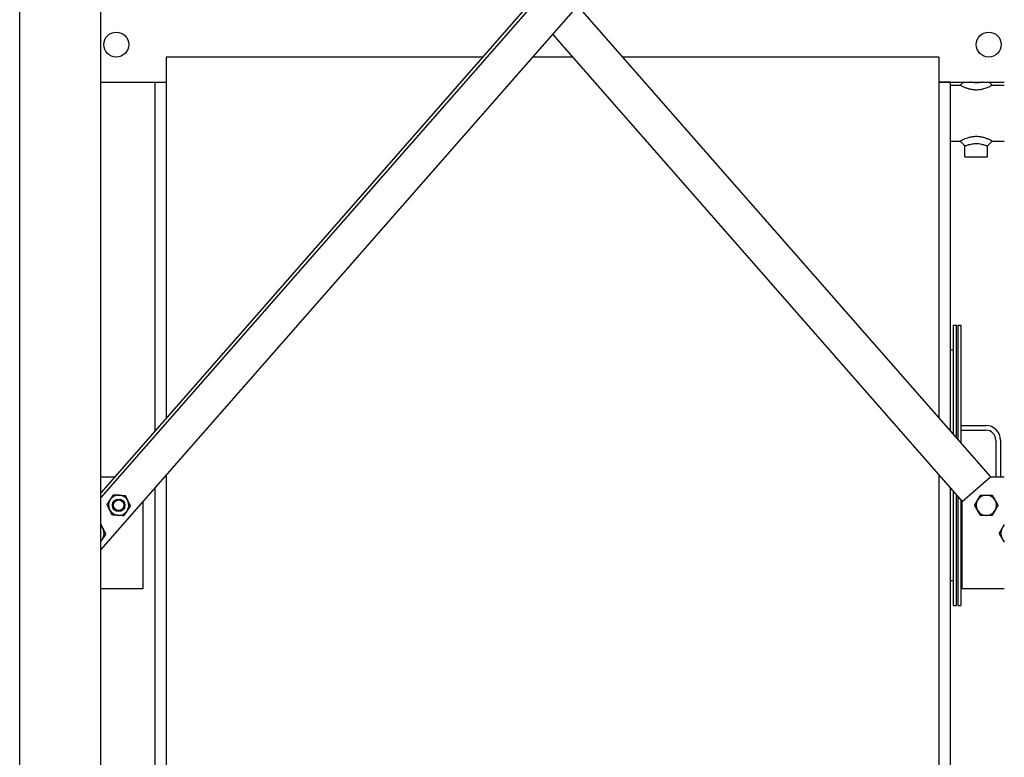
# Model space of a CAD drawing. Header units: inches. Extents: x 24 to 1128, y -94 to 748.
# Tile 526 of 573: x 989 to 1068, y 297 to 356. Entities that reach past the tile are written whole.
import ezdxf

# ---------------------------------------------------------------- set-up
doc = ezdxf.new("R2010")
doc.units = ezdxf.units.IN
doc.header["$LTSCALE"] = 32
doc.header["$MEASUREMENT"] = 0
doc.layers.add('Visible (ANSI)', color=7, linetype='Continuous', lineweight=30)

msp = doc.modelspace()

# ---------------------------------------------------------------- linework, layer by layer
at = {"layer": 'Visible (ANSI)'}
for p, q in [((1065.4678, 397.17862), (995.94066, 317.85828)), ((1065.80025, 397.17862), (995.94066, 317.47901)), ((989.44066, 286.18862), (989.44066, 396.42862)), ((995.94066, 286.18862), (995.94066, 396.42862)), ((1068.44066, 396.01897), (995.94066, 313.30702)), ((1034.18533, 356.93862), (1067.32418, 319.13203)), ((1032.19066, 354.663), (1065.06816, 317.15455)), ((1001.19066, 352.81362), (1001.19066, 323.84777)), ((1026.58028, 352.81362), (1001.19066, 352.81362)), ((1033.8117, 352.81362), (1030.56962, 352.81362)), ((1063.19066, 352.81362), (1037.80104, 352.81362)), ((1063.19066, 352.81362), (1063.19066, 323.84777)), ((995.94066, 350.81362), (1001.19066, 350.81362)), ((1000.27066, 350.81362), (1000.27066, 322.79818)), ((1000.27066, 350.81362), (1001.19066, 350.81362)), ((1063.19066, 350.81362), (1068.44066, 350.81362)), ((1064.11066, 350.81362), (1063.19066, 350.81362)), ((1064.11066, 322.79818), (1064.11066, 350.81362)), ((1064.90941, 350.56362), (1065.15941, 350.81362)), ((1067.22191, 350.81362), (1067.47191, 350.56362)), ((1064.11066, 350.56362), (1064.90941, 350.56362)), ((1067.47191, 350.56362), (1068.44066, 350.56362)), ((1064.11066, 346.06362), (1064.90941, 346.06362)), ((1065.28441, 345.68862), (1064.90941, 346.06362)), ((1067.47191, 346.06362), (1067.09691, 345.68862)), ((1067.47191, 346.06362), (1068.44066, 346.06362)), ((1065.28441, 344.81362), (1065.28441, 345.68862)), ((1067.09691, 344.81362), (1067.09691, 345.68862)), ((1065.28441, 344.81362), (1067.09691, 344.81362)), ((1064.32516, 331.31362), (1064.32516, 322.55347)), ((1064.32516, 331.31362), (1064.57516, 331.31362)), ((1064.57516, 331.31362), (1064.57516, 322.26825)), ((1064.70016, 331.31362), (1064.70016, 322.12565)), ((1064.70016, 331.31362), (1064.95016, 331.31362)), ((1064.95016, 331.31362), (1064.95016, 321.84043)), ((1064.11066, 329.31362), (1064.32516, 329.31362)), ((1064.95016, 323.25112), (1066.95016, 323.25112)), ((1064.95016, 322.87612), (1066.95016, 322.87612)), ((1067.76266, 322.06362), (1067.76266, 319.13203)), ((1068.13766, 322.06362), (1068.13766, 319.13203)), ((1001.19066, 319.29651), (1001.19066, 286.81362)), ((1063.19066, 319.29651), (1063.19066, 286.81362)), ((995.94066, 319.13203), (997.05715, 319.13203)), ((1065.06816, 317.15455), (1067.32418, 319.13203)), ((1067.32418, 319.13203), (1068.44066, 319.13203)), ((1000.27066, 318.24692), (1000.27066, 286.81362)), ((1064.11066, 286.81362), (1064.11066, 318.24692)), ((1064.32516, 318.00221), (1064.32516, 308.81362)), ((1064.57516, 317.717), (1064.57516, 308.81362)), ((999.31316, 317.15455), (999.31316, 310.15455)), ((1064.70016, 317.57439), (1064.70016, 308.81362)), ((1064.95016, 317.28918), (1064.95016, 308.81362)), ((1064.98352, 317.25112), (1064.95016, 317.25112)), ((1065.06816, 316.87612), (1064.95016, 316.87612)), ((1065.06816, 310.15455), (1065.06816, 317.15455)), ((1064.11066, 310.81362), (1064.32516, 310.81362)), ((999.31316, 310.15455), (995.94066, 310.15455)), ((1068.44066, 310.15455), (1065.06816, 310.15455)), ((1064.32516, 308.81362), (1064.57516, 308.81362)), ((1064.70016, 308.81362), (1064.95016, 308.81362))]:
    msp.add_line(p, q, dxfattribs=at)
for centre, radius in [((997.19066, 353.81362), 1), ((1067.19066, 353.81362), 1), ((997.38442, 316.8505), 0.50016), ((997.38442, 316.8505), 0.5), ((997.38442, 316.8505), 0.42331)]:
    msp.add_circle(centre, radius, dxfattribs=at)
for centre, radius, start, end in [((1066.95016, 322.06362), 1.1875, 0, 90), ((1066.95016, 322.06362), 0.8125, 0, 90), ((997.38442, 316.8505), 0.8125, 85.9239415, 145.9239415), ((997.38442, 316.8505), 0.8125, 25.9239415, 85.9239415), ((1066.99691, 316.8505), 0.8125, 90, 150), ((1066.99691, 316.8505), 0.8125, 30, 90), ((997.38442, 316.8505), 0.8125, 145.9239415, 205.9239415), ((997.38442, 316.8505), 0.8125, 325.9239415, 25.9239415), ((1066.99691, 316.8505), 0.8125, 150, 210), ((1066.99691, 316.8505), 0.8125, 330, 30), ((997.38442, 316.8505), 0.8125, 205.9239415, 265.9239415), ((997.38442, 316.8505), 0.8125, 265.9239415, 325.9239415), ((1066.99691, 316.8505), 0.8125, 210, 270), ((1066.99691, 316.8505), 0.8125, 270, 330), ((995.40694, 314.59448), 0.8125, 26.1051473, 48.9373136), ((995.40694, 314.59448), 0.8125, 326.1051473, 26.1051473), ((1068.97438, 314.59448), 0.8125, 150, 210), ((1068.97438, 314.59448), 0.8125, 131.0626864, 150), ((995.40694, 314.59448), 0.8125, 311.0626864, 326.1051473), ((1068.97438, 314.59448), 0.8125, 210, 228.9373136)]:
    msp.add_arc(centre, radius, start, end, dxfattribs=at)
for points, knots in [([(1066.68323, 350.81363), (1066.66749, 350.80977), (1066.65149, 350.80598), (1066.58656, 350.79122), (1066.5362, 350.78117), (1066.41891, 350.76205), (1066.35194, 350.75447), (1066.25436, 350.74894), (1066.22219, 350.74804), (1066.16247, 350.74804), (1066.13377, 350.74876), (1066.04682, 350.75317), (1065.98733, 350.75918), (1065.86819, 350.77673), (1065.80849, 350.78821), (1065.73304, 350.80523), (1065.71541, 350.80938), (1065.6981, 350.81363)], [5.56070868, 5.56070868, 5.56070868, 5.56070868, 5.70642662, 5.70642662, 6.1456643, 6.1456643, 6.73038552, 6.73038552, 7.02413965, 7.02413965, 7.28680588, 7.28680588, 7.80934495, 7.80934495, 8.3272658, 8.3272658, 8.48757062, 8.48757062, 8.48757062, 8.48757062]), ([(1064.90941, 350.56362), (1064.90941, 350.56362), (1064.91731, 350.55908), (1064.95008, 350.54076), (1064.97494, 350.527), (1065.03988, 350.49272), (1065.08002, 350.4722), (1065.15815, 350.43494), (1065.1931, 350.41895), (1065.26554, 350.38766), (1065.30244, 350.3725), (1065.38328, 350.34159), (1065.42677, 350.32603), (1065.5545, 350.28452), (1065.64451, 350.2598), (1065.83588, 350.22054), (1065.9374, 350.20621), (1066.08977, 350.19566), (1066.14066, 350.19393), (1066.24658, 350.19393), (1066.30362, 350.1961), (1066.4741, 350.20932), (1066.5872, 350.22727), (1066.77159, 350.26934), (1066.84649, 350.29071), (1066.96893, 350.33087), (1067.0189, 350.34919), (1067.10345, 350.3825), (1067.13933, 350.3976), (1067.20829, 350.42806), (1067.24075, 350.44318), (1067.32245, 350.48268), (1067.36604, 350.50548), (1067.4337, 350.54192), (1067.45631, 350.55477), (1067.47001, 350.56254), (1067.47191, 350.56362), (1067.47191, 350.56362)], [-10.53620947, -10.53620947, -10.53620947, -10.53620947, -10.09742969, -10.09742969, -9.65864991, -9.65864991, -9.21987013, -9.21987013, -8.91402858, -8.91402858, -8.62064719, -8.62064719, -8.3272658, -8.3272658, -7.80934495, -7.80934495, -7.28680588, -7.28680588, -7.02413965, -7.02413965, -6.73038552, -6.73038552, -6.1456643, -6.1456643, -5.70642662, -5.70642662, -5.36339235, -5.36339235, -5.07134153, -5.07134153, -4.77929071, -4.77929071, -4.26949959, -4.26949959, -3.72862879, -3.72862879, -3.51206982, -3.51206982, -3.51206982, -3.51206982]), ([(1066.19066, 346.43332), (1066.15871, 346.43332), (1066.12639, 346.43262), (1065.98543, 346.4264), (1065.87543, 346.41313), (1065.66484, 346.3729), (1065.56446, 346.3459), (1065.40239, 346.29335), (1065.33693, 346.26866), (1065.25522, 346.23512), (1065.23172, 346.22509), (1065.14114, 346.18515), (1065.08113, 346.15562), (1064.9882, 346.10761), (1064.95426, 346.08883), (1064.91731, 346.06817), (1064.90941, 346.06362), (1064.90941, 346.06362)], [-14.0482793, -14.0482793, -14.0482793, -14.0482793, -13.88041818, -13.88041818, -13.31955091, -13.31955091, -12.74821712, -12.74821712, -12.2913286, -12.2913286, -12.09985794, -12.09985794, -11.52555668, -11.52555668, -10.97498925, -10.97498925, -10.53620947, -10.53620947, -10.53620947, -10.53620947]), ([(1067.47191, 346.06362), (1067.47191, 346.06362), (1067.46571, 346.06719), (1067.43415, 346.0849), (1067.40139, 346.10316), (1067.30765, 346.15194), (1067.2446, 346.18319), (1067.14987, 346.22498), (1067.12624, 346.23507), (1067.03686, 346.27175), (1066.96164, 346.29983), (1066.78022, 346.35636), (1066.6708, 346.3838), (1066.43633, 346.4228), (1066.31098, 346.43332), (1066.19066, 346.43332)], [-3.51206982, -3.51206982, -3.51206982, -3.51206982, -3.1223982, -3.1223982, -2.55823604, -2.55823604, -1.94948186, -1.94948186, -1.7569507, -1.7569507, -1.24025512, -1.24025512, -0.63207034, -0.63207034, 0, 0, 0, 0]), ([(1065.28441, 345.68862), (1065.28441, 345.68862), (1065.29207, 345.69128), (1065.32718, 345.70328), (1065.35918, 345.71415), (1065.44277, 345.74136), (1065.495, 345.75781), (1065.56892, 345.77929), (1065.58775, 345.78463), (1065.65188, 345.80225), (1065.70104, 345.81483), (1065.81548, 345.84059), (1065.88154, 345.85303), (1066.01103, 345.87084), (1066.07454, 345.87633), (1066.15442, 345.87891), (1066.17265, 345.8792), (1066.19066, 345.8792)], [10.53620947, 10.53620947, 10.53620947, 10.53620947, 10.97498925, 10.97498925, 11.52555668, 11.52555668, 12.09985794, 12.09985794, 12.2913286, 12.2913286, 12.74821712, 12.74821712, 13.31955091, 13.31955091, 13.88041818, 13.88041818, 14.0482793, 14.0482793, 14.0482793, 14.0482793]), ([(1066.19066, 345.8792), (1066.25851, 345.8792), (1066.32931, 345.87495), (1066.47063, 345.85795), (1066.54115, 345.84553), (1066.66735, 345.81812), (1066.72353, 345.80388), (1066.79368, 345.7846), (1066.81262, 345.77924), (1066.88995, 345.75675), (1066.94507, 345.7393), (1067.0298, 345.7116), (1067.06084, 345.701), (1067.0909, 345.69071), (1067.09691, 345.68862), (1067.09691, 345.68862)], [0, 0, 0, 0, 0.63207034, 0.63207034, 1.24025512, 1.24025512, 1.7569507, 1.7569507, 1.94948186, 1.94948186, 2.55823604, 2.55823604, 3.1223982, 3.1223982, 3.51206982, 3.51206982, 3.51206982, 3.51206982])]:
    msp.add_open_spline(points, degree=3, knots=knots, dxfattribs=at)
for points, weights in [([(996.71143, 317.30573), (996.83341, 317.48606), (996.97426, 317.69429)], [1, 1.0379548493, 1]), ([(996.97426, 317.69429), (997.22502, 317.67642), (997.44217, 317.66094)], [1, 1.0379548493, 1]), ([(997.44217, 317.66094), (997.65933, 317.64547), (997.91008, 317.6276)], [1, 1.0379548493, 1]), ([(997.91008, 317.6276), (998.01999, 317.40151), (998.11516, 317.2057)], [1, 1.0379548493, 1]), ([(1066.29326, 317.25675), (1066.40211, 317.44529), (1066.52781, 317.663)], [1, 1.0379548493, 1]), ([(1066.52781, 317.663), (1066.7792, 317.663), (1066.99691, 317.663)], [1, 1.0379548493, 1]), ([(1066.99691, 317.663), (1067.21461, 317.663), (1067.466, 317.663)], [1, 1.0379548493, 1]), ([(1067.466, 317.663), (1067.5917, 317.44529), (1067.70055, 317.25675)], [1, 1.0379548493, 1]), ([(996.4486, 316.91718), (996.58945, 317.12541), (996.71143, 317.30573)], [1, 1.0379548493, 1]), ([(996.65368, 316.49529), (996.5585, 316.69109), (996.4486, 316.91718)], [1, 1.0379548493, 1]), ([(998.11516, 317.2057), (998.21034, 317.0099), (998.32024, 316.78381)], [1, 1.0379548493, 1]), ([(1066.05871, 316.8505), (1066.18441, 317.06821), (1066.29326, 317.25675)], [1, 1.0379548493, 1]), ([(1066.29326, 316.44425), (1066.18441, 316.63279), (1066.05871, 316.8505)], [1, 1.0379548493, 1]), ([(1067.70055, 317.25675), (1067.80941, 317.06821), (1067.9351, 316.8505)], [1, 1.0379548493, 1]), ([(1067.9351, 316.8505), (1067.80941, 316.63279), (1067.70055, 316.44425)], [1, 1.0379548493, 1]), ([(996.85876, 316.0734), (996.74886, 316.29949), (996.65368, 316.49529)], [1, 1.0379548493, 1]), ([(997.32667, 316.04005), (997.10951, 316.05553), (996.85876, 316.0734)], [1, 1.0379548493, 1]), ([(997.79458, 316.00671), (997.54383, 316.02458), (997.32667, 316.04005)], [1, 1.0379548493, 1]), ([(998.05741, 316.39526), (997.93543, 316.21493), (997.79458, 316.00671)], [1, 1.0379548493, 1]), ([(998.32024, 316.78381), (998.17939, 316.57559), (998.05741, 316.39526)], [1, 1.0379548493, 1]), ([(1066.52781, 316.038), (1066.40211, 316.25571), (1066.29326, 316.44425)], [1, 1.0379548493, 1]), ([(1066.99691, 316.038), (1066.7792, 316.038), (1066.52781, 316.038)], [1, 1.0379548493, 1]), ([(1067.466, 316.038), (1067.21461, 316.038), (1066.99691, 316.038)], [1, 1.0379548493, 1]), ([(1067.70055, 316.44425), (1067.5917, 316.25571), (1067.466, 316.038)], [1, 1.0379548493, 1]), ([(995.94066, 315.35179), (996.04503, 315.13879), (996.13656, 314.952)], [1.00334231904, 1.03620281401, 1]), ([(1068.27074, 315.00073), (1068.35228, 315.14197), (1068.44066, 315.29506)], [1, 1.02816301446, 1.01453134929]), ([(996.34297, 314.53076), (996.20278, 314.32209), (996.08137, 314.14138)], [1, 1.0379548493, 1]), ([(996.13656, 314.952), (996.23236, 314.7565), (996.34297, 314.53076)], [1, 1.0379548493, 1]), ([(1068.03619, 314.59448), (1068.16188, 314.81219), (1068.27074, 315.00073)], [1, 1.0379548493, 1]), ([(1068.27074, 314.18823), (1068.16188, 314.37678), (1068.03619, 314.59448)], [1, 1.0379548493, 1]), ([(996.08137, 314.14138), (996.01264, 314.03907), (995.94066, 313.93194)], [1, 1.02113955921, 1.01873108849]), ([(1068.44066, 313.89391), (1068.35228, 314.047), (1068.27074, 314.18823)], [1.01453134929, 1.02816301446, 1])]:
    msp.add_rational_spline(points, weights, degree=2, dxfattribs=at)

doc.saveas('drawing.dxf')
